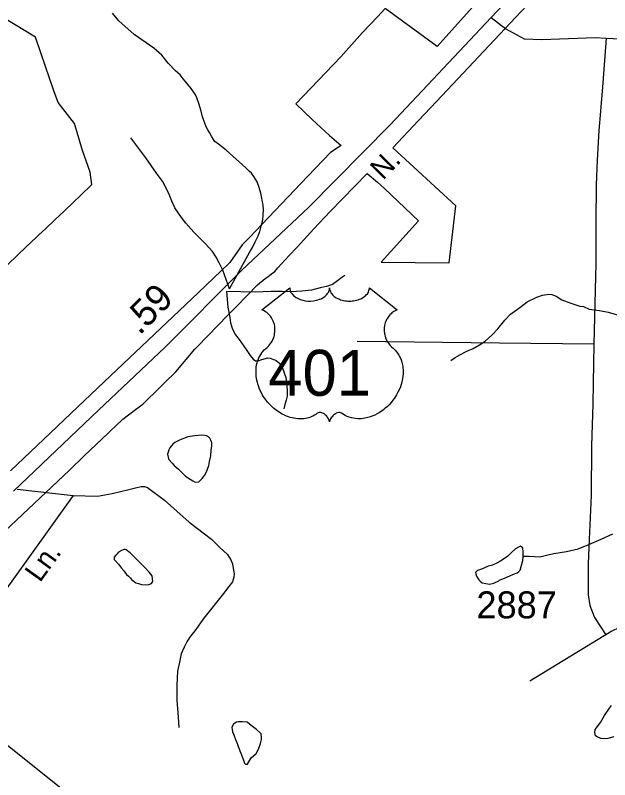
# Model space of a CAD drawing. Extents: x 2001466 to 2224147, y 644118 to 847247.
# Drawn here: x 2073326 to 2076073, y 672416 to 675951 of the extents above; entities that cross this region are included whole.
import ezdxf

# ---------------------------------------------------------------- set-up
doc = ezdxf.new("R2010")
doc.units = 0
for name, color, linetype in [('Exist Boundary Political City Limit New', 7, 'Continuous'), ('Exist Hydrographic Misc Water Feature', 7, 'Continuous'), ('Exist Road Non-System Type 51', 7, 'Continuous'), ('Exist Road Non-System Type 51 Label', 7, 'Continuous'), ('Exist Road Primary US Label', 7, 'Continuous'), ('Exist Road Primary US Mileage Hundredths English Label', 7, 'Continuous'), ('Exist Road Primary US Shield CELL', 7, 'Continuous'), ('Exist Road Primary US Shield Number Label', 7, 'Continuous'), ('Exist Road Primary US UnDivided 4 Lane Attributed', 7, 'Continuous'), ('Exist Road Secondary Type 51 Attributed', 7, 'Continuous'), ('Exist Road Secondary Type 51 Number Label', 7, 'Continuous'), ('Map Preparation Boundary City Limit Buffer Line', 7, 'Continuous')]:
    doc.layers.add(name, color=color, linetype=linetype)

msp = doc.modelspace()

# ---------------------------------------------------------------- linework, layer by layer
at = {"layer": 'Exist Boundary Political City Limit New'}
for points in [[(2076834.5, 677545.9), (2075275.9, 675807.4), (2075036.2, 675982.2), (2075000, 675943.8), (2074930.2, 675872.1), (2074830, 675758.7), (2074623, 675542.1), (2074698.1, 675469.7), (2074778.1, 675395.3), (2074832.1, 675348.5), (2074783.6, 675317.2), (2074677.9, 675207.8)], [(2073277.5, 673565.8), (2073576.6, 673847.8), (2073645, 673914.4), (2073754.9, 674019.2), (2073765, 674028.9), (2073819.4, 674080.7), (2073823.2, 674083.7), (2073882.1, 674127.9), (2073915.9, 674153.3), (2073997.1, 674232.4), (2074016.2, 674251), (2074068.2, 674301.8), (2074155.8, 674407.6), (2074166.4, 674418.6), (2074215.4, 674469), (2074308, 674564.2), (2074344.9, 674602.1), (2074445.1, 674705.2), (2074481.6, 674733.4), (2074492.9, 674742.1), (2074510.6, 674755.6), (2074525.4, 674767), (2074540.1, 674783), (2074591, 674838.1), (2074628.9, 674879.2), (2074706.1, 674963.1), (2074780.8, 675044.1), (2074952.6, 675219.4), (2075000, 675179.9), (2075032, 675149.7), (2075189.1, 675000.7), (2075016.9, 674809.1), (2075331.9, 674807.1), (2075362.1, 675069.9), (2075070.6, 675338.9), (2075190, 675464.6), (2075273, 675551.9), (2075420.8, 675709.8), (2075491.2, 675785.2), (2075638.9, 675943), (2075793.5, 676107.4)], [(2073291.4, 674799.2), (2073334.9, 674840.6), (2073378.4, 674881.9), (2073421.9, 674923.1), (2073434.6, 674935.4), (2073465, 674964.2), (2073508.6, 675005.5), (2073551.4, 675046.1), (2073594.9, 675087.4), (2073627.5, 675118.3), (2073680.2, 675168.3), (2073671.9, 675225.2), (2073636.1, 675326.2), (2073599.2, 675450.9), (2073523.8, 675547.5), (2073504.6, 675601.9), (2073444.8, 675777.1), (2073419.4, 675849.8), (2073274.6, 675937.8)], [(2074677.9, 675207.8), (2074465.5, 674984.5), (2074409.6, 674925.8), (2074399.2, 674914.9), (2074375.1, 674889.6), (2074317.5, 674807.6), (2074308.6, 674799.2), (2074279.5, 674771.5), (2074170.6, 674668.1), (2073737, 674256.3), (2073303.4, 673844.5)]]:
    msp.add_lwpolyline(points, dxfattribs=at)
at = {"layer": 'Exist Hydrographic Misc Water Feature'}
for points in [[(2075339.1, 674354.5), (2075359.2, 674368.5), (2075380.7, 674380.7), (2075413.1, 674398.5), (2075442.7, 674410.6), (2075471, 674426.7), (2075497, 674445), (2075530.4, 674473.2), (2075556.5, 674501.3), (2075588.7, 674541), (2075614.1, 674569.2), (2075658.2, 674599.4), (2075692.4, 674625.5), (2075736.1, 674647.7), (2075761.9, 674657.5), (2075791.9, 674661.9), (2075806, 674659.8), (2075825.9, 674651.9), (2075851.7, 674635.8), (2075894.2, 674620.1), (2075934.4, 674606.2), (2075952.4, 674604.3), (2075978, 674592.3), (2076025.8, 674586.7), (2076066.2, 674578.5), (2076114, 674564.8)], [(2074123.8, 674001.7), (2074095.7, 673991.8), (2074081.9, 673985.7), (2074063.7, 673975.5), (2074053.8, 673967.7), (2074040.1, 673951.5), (2074035.8, 673941.6), (2074032.1, 673931.7), (2074030.1, 673921.8), (2074031.9, 673907.7), (2074035.8, 673897.8), (2074051.8, 673879.6), (2074060, 673869.8), (2074079.9, 673851.8), (2074095.9, 673837.6), (2074103.9, 673829.9), (2074111.9, 673821.8), (2074122.1, 673813.8), (2074146.3, 673797.9), (2074158, 673792.1), (2074174, 673794.1), (2074190, 673810), (2074199.8, 673823.9), (2074209.7, 673839.8), (2074219.9, 673869.9), (2074223.8, 673888), (2074229.8, 673913.9), (2074232, 673939.9), (2074233.7, 673959.9), (2074233.9, 673974.1), (2074229.8, 673986.1), (2074225.7, 673996), (2074219.3, 674001.8), (2074209.9, 674006.1), (2074201.7, 674007.7), (2074187.5, 674009.9), (2074171.5, 674007.9), (2074155.8, 674005.8), (2074123.8, 674001.7)], [(2075673.8, 673447.6), (2075677.4, 673449.9), (2075701.6, 673449.9), (2075725.6, 673447.9), (2075749.8, 673447.8), (2075781.4, 673454), (2075815.4, 673462.2), (2075873.7, 673472.4), (2075927.6, 673484.6), (2075977.2, 673504.6), (2076033.6, 673528.9), (2076087.3, 673552.9)], [(2075673.8, 673447.6), (2075674, 673451.6), (2075674, 673469.5), (2075671.5, 673487.7), (2075669.4, 673491.7), (2075665.6, 673493.5), (2075661.7, 673495.7), (2075657.3, 673495.5), (2075637.7, 673483.5), (2075617.6, 673465.5), (2075601.8, 673449.6), (2075577.8, 673433.3), (2075557.9, 673421.3), (2075531.7, 673409.1), (2075512, 673403.2), (2075487.8, 673393), (2075476.1, 673389.1), (2075461.9, 673383.2), (2075458.2, 673378.9), (2075453.7, 673375.1), (2075453.9, 673368.9), (2075458, 673357), (2075468.1, 673341.3), (2075473.8, 673335.1), (2075484.5, 673327.1), (2075500.3, 673323), (2075518.3, 673321.1), (2075538.2, 673325.4), (2075560.2, 673335.4), (2075564.3, 673339.3), (2075590.1, 673349.6), (2075596, 673353.6), (2075608.1, 673357.4), (2075628, 673367.4), (2075646.1, 673373.5), (2075653.9, 673379.7), (2075660, 673385.6), (2075663.9, 673401.7), (2075671.9, 673429.6), (2075673.8, 673447.6)], [(2073832.6, 673375.4), (2073840.8, 673365.2), (2073848.8, 673357.5), (2073856.8, 673349.4), (2073864.8, 673341.3), (2073875, 673333.7), (2073883, 673327.6), (2073894.9, 673323.3), (2073908.9, 673319.6), (2073929, 673317.8), (2073942.9, 673319.7), (2073955, 673323.6), (2073961, 673333.6), (2073960.7, 673345.8), (2073958.9, 673359.5), (2073945, 673375.4), (2073924.9, 673397.5), (2073910.9, 673411.4), (2073898.4, 673423.4), (2073886.9, 673435.7), (2073876.7, 673445.4), (2073862.7, 673459.2), (2073856.6, 673465.4), (2073852.7, 673469.3), (2073844.7, 673475.4), (2073838.5, 673479.5), (2073834.6, 673481.4), (2073828.7, 673481.4), (2073817, 673477.1), (2073802.9, 673469.1), (2073794.9, 673459.4), (2073788.7, 673453.4), (2073782.8, 673445.4), (2073782.8, 673435.3), (2073786.9, 673431.4), (2073802.9, 673413.1), (2073816.8, 673395.2), (2073828.9, 673381.2), (2073832.6, 673375.4)], [(2076092.3, 672615.2), (2076064.2, 672607.3), (2076048, 672604.9), (2076032.2, 672606.9), (2076016, 672615), (2076008.2, 672619), (2076004.1, 672635), (2076005.9, 672649), (2076029.9, 672681), (2076049.8, 672712.9), (2076071.8, 672747.3), (2076081.8, 672759.1)], [(2074398.1, 672682.5), (2074376, 672684.6), (2074367.8, 672684.6), (2074355.9, 672684.4), (2074347.9, 672682.4), (2074340.1, 672678.7), (2074334.4, 672674.3), (2074326.1, 672658.5), (2074327.8, 672648.5), (2074330, 672638.5), (2074336.2, 672624.6), (2074344.4, 672602.6), (2074350.1, 672588.4), (2074356.1, 672570.4), (2074360, 672558.5), (2074364.3, 672550.5), (2074368.6, 672538.5), (2074376.4, 672518.7), (2074380.3, 672506.8), (2074386, 672492.5), (2074390.5, 672488.6), (2074398.5, 672488.6)], [(2074398.5, 672488.6), (2074416.6, 672517.5), (2074438.7, 672538.1), (2074449, 672553.9), (2074454.5, 672570.1), (2074458.6, 672584.1), (2074460.5, 672590.3), (2074464.6, 672602.3), (2074464.6, 672612), (2074462.5, 672628.1), (2074458.4, 672634), (2074440.4, 672648.1), (2074416, 672667.2), (2074398.1, 672682.5)]]:
    msp.add_lwpolyline(points, dxfattribs=at)
at = {"layer": 'Exist Road Non-System Type 51'}
msp.add_line((2073334.8, 673759.6), (2073594.3, 673730.3), dxfattribs=at)
for points in [[(2074315.7, 674685.7), (2074410.3, 674857.2), (2074422.3, 674877.4), (2074434, 674903.4), (2074448, 674931.5), (2074456, 674951.3), (2074461.9, 674975.4), (2074469.7, 675005.4), (2074471.8, 675027.4), (2074473.7, 675053.3), (2074471.7, 675073.4), (2074461.4, 675129.4), (2074453.4, 675155.3), (2074443.3, 675181.4), (2074429.2, 675205.2), (2074417.1, 675221.3), (2074409.1, 675229.2), (2074391.4, 675245.2), (2074300.8, 675328), (2074265.3, 675354.7), (2074247.6, 675367), (2074241.8, 675377.2), (2074234, 675389.3), (2074224.4, 675409.5), (2074216.7, 675421.7), (2074209, 675435.8), (2074191.9, 675482.2), (2074184.4, 675508.3), (2074175.1, 675542.5), (2074165.7, 675568.7), (2074158, 675586.9), (2074138.6, 675613.3), (2074119.1, 675637.7), (2074101.5, 675658), (2074087.9, 675676.3), (2074066.2, 675694.7), (2074032.9, 675729.4), (2074003.7, 675766), (2073966.4, 675798.8), (2073875.7, 675862.6), (2073805, 675926), (2073775.7, 675960.6)], [(2076056.4, 675846.1), (2076041.3, 675638.5), (2076030.4, 675507.7), (2076023.6, 675417.7), (2076015.5, 675281.4), (2076011.4, 675166.8), (2076008.6, 674996.4), (2076008.6, 674805.6), (2076000.5, 674430.1)], [(2074315.7, 674685.7), (2074285.5, 674772.3), (2074268.2, 674806.6), (2074254.8, 674832.2), (2074237.2, 674859.3), (2074205.9, 674893.9), (2074178.5, 674920.4), (2074151.1, 674949), (2074113.9, 674989.8), (2074094.4, 675016.2), (2074063.3, 675060.8), (2074050, 675091.1), (2074038.5, 675119.3), (2074021.3, 675155.6), (2074005.8, 675184), (2073978.6, 675220.5), (2073930, 675291.5), (2073859.9, 675384.9)], [(2074848.5, 674748.7), (2074834.5, 674738.6), (2074814.5, 674722.6), (2074792.6, 674706.5), (2074764.6, 674696.4), (2074734.7, 674690.3), (2074694.7, 674680.3), (2074650.8, 674676.2), (2074600.7, 674672), (2074560.7, 674673.8), (2074508.7, 674673.7), (2074434.9, 674671.4), (2074301.5, 674673.9)], [(2074301.5, 674673.9), (2074308, 674601.8), (2074317, 674553.6), (2074320.5, 674529.6), (2074329.9, 674499.4), (2074343.4, 674473.1), (2074361, 674452.7), (2074393.7, 674405.4), (2074411.7, 674377.4), (2074425.8, 674361.6), (2074435.8, 674353.6), (2074447.8, 674353.5), (2074465.7, 674359.5), (2074493.7, 674367.8), (2074503.7, 674365.8), (2074519.8, 674359.8), (2074529.9, 674355.8), (2074541.9, 674345.8), (2074553.8, 674334), (2074561.9, 674316), (2074564, 674312), (2074570, 674294), (2074576, 674275.9), (2074580, 674254), (2074582.2, 674216), (2074582.3, 674190), (2074578.3, 674172.1), (2074572.3, 674152), (2074566.5, 674131.9)], [(2076000.5, 674430.1), (2075564.5, 674435.6), (2074906, 674442.4)], [(2076000.5, 674430.1), (2075996.7, 674250.2), (2075995.3, 674154.8), (2075988.5, 673960.6), (2075987.1, 673730.2), (2075977.6, 673527.1), (2075973.5, 673414.8), (2075973.5, 673271.6), (2075981.7, 673222.6), (2076003.5, 673166.7), (2076054.9, 673085.8)], [(2073594.3, 673730.3), (2073706.2, 673728), (2073774.5, 673740.6), (2073850.8, 673759.1), (2073881, 673766.5), (2073907.1, 673772), (2073923.1, 673771.6), (2073937, 673767.3), (2074015.8, 673709.7), (2074129.7, 673607.4), (2074232.2, 673529.4), (2074271.4, 673490.6), (2074306.7, 673457.8), (2074322.2, 673433.5), (2074329.8, 673415.4), (2074335.2, 673385.3), (2074336.9, 673369.2), (2074336.6, 673353.2), (2074330.1, 673331.4), (2074313.7, 673309.7), (2074289, 673278.2), (2074196.7, 673164.1), (2074155.5, 673104.9), (2074130.9, 673073.4), (2074118.5, 673053.7), (2074106, 673029.9), (2074093.3, 672998.2), (2074084.6, 672960.3), (2074075.7, 672918.5), (2074072.4, 672852.6), (2074073, 672784.6), (2074079.4, 672706.4), (2074082.4, 672658.4)], [(2073594.3, 673730.3), (2073001.5, 672906.3), (2072993.2, 672892.5), (2072982.8, 672874.7), (2072980.7, 672866.8), (2072980.6, 672862.8), (2072980.5, 672860.8), (2072980.4, 672854.8), (2072982.2, 672842.7), (2072985.9, 672828.7), (2072991.7, 672818.5), (2073011.3, 672800.1), (2073032.9, 672781.7), (2073538.7, 672377.4)]]:
    msp.add_lwpolyline(points, dxfattribs=at)
at = {"layer": 'Exist Road Primary US Shield CELL'}
msp.add_lwpolyline([(2074594.6, 674691), (2074594.9, 674685.6), (2074596.2, 674679.3), (2074597.2, 674676.1), (2074600.1, 674669.8), (2074605, 674662.5), (2074611.8, 674655.2), (2074619.5, 674648.9), (2074624.6, 674645.6), (2074633.4, 674640.9), (2074643.4, 674636.7), (2074654.4, 674633.5), (2074665.8, 674631.2), (2074678.1, 674629.9), (2074690.4, 674629.6), (2074703.6, 674630.6), (2074718.2, 674633.4), (2074724.9, 674635.2), (2074732.4, 674637.8), (2074739.4, 674640.7), (2074747.1, 674644.8), (2074753.2, 674648.7), (2074758.1, 674652.2), (2074764.9, 674658.7), (2074770.3, 674665.5), (2074772.6, 674669.3), (2074774.6, 674672.9), (2074777.3, 674680.7), (2074778, 674684.1), (2074778.6, 674691.2), (2074779, 674685.3), (2074779.6, 674681.5), (2074780.6, 674677.9), (2074782.1, 674674), (2074784.9, 674668.5), (2074787.9, 674664), (2074793.7, 674657.2), (2074797.2, 674653.9), (2074800.5, 674651.2), (2074809.2, 674645.2), (2074819.4, 674640), (2074824.4, 674637.8), (2074829.6, 674636), (2074836.1, 674634), (2074842.9, 674632.4), (2074849.6, 674631.3), (2074856.4, 674630.3), (2074863.4, 674629.8), (2074869.1, 674629.6), (2074876.1, 674629.7), (2074882.6, 674630.1), (2074889.2, 674630.9), (2074896.5, 674632.1), (2074902.3, 674633.4), (2074910, 674635.4), (2074917, 674637.9), (2074923.2, 674640.6), (2074931.2, 674644.8), (2074937.6, 674648.8), (2074942.3, 674652.6), (2074947.9, 674657.8), (2074953.3, 674663.9), (2074956.4, 674668.4), (2074958.6, 674673), (2074960.6, 674677.9), (2074961.9, 674683.1), (2074962.5, 674687.5), (2074962.6, 674691.4), (2075091.2, 674588.9), (2075088.2, 674587.8), (2075081.2, 674584.3), (2075075.6, 674581.1), (2075066.8, 674574.8), (2075063, 674571.4), (2075059.2, 674567.9), (2075055.7, 674564.1), (2075052.6, 674560.5), (2075048.9, 674555.3), (2075045.6, 674550.2), (2075042.3, 674544.5), (2075039.9, 674539.5), (2075036, 674529.2), (2075034.1, 674522.6), (2075032.8, 674517.1), (2075031.3, 674505.6), (2075031, 674500.2), (2075031, 674494.8), (2075031.3, 674489.1), (2075031.8, 674483.6), (2075032.8, 674477.9), (2075033.7, 674472.9), (2075035.3, 674466.7), (2075037.6, 674459.6), (2075040.4, 674452.7), (2075046.3, 674441.5), (2075053.8, 674430.1), (2075059.2, 674423.7), (2075064.5, 674418.2), (2075072.5, 674411.6), (2075076.7, 674407.8), (2075081.7, 674402.8), (2075089.7, 674393.5), (2075093, 674389.1), (2075096.3, 674384.1), (2075099.3, 674379), (2075102.4, 674373.6), (2075104.8, 674368.8), (2075109.3, 674357.8), (2075112.6, 674347), (2075114.1, 674341.4), (2075116.5, 674328.8), (2075117.5, 674322.6), (2075118.4, 674310.3), (2075118.5, 674295.4), (2075117.3, 674281.2), (2075114.7, 674264.7), (2075112.5, 674254.9), (2075109.1, 674243.4), (2075105.8, 674233.4), (2075099.9, 674218.8), (2075094.7, 674208.1), (2075088, 674195.7), (2075083.4, 674188.2), (2075078, 674180.1), (2075071.2, 674170.8), (2075063.3, 674160.9), (2075053.8, 674150.5), (2075046.1, 674142.9), (2075036.1, 674133.9), (2075030, 674128.9), (2075021.4, 674122.3), (2075009.5, 674114.4), (2074997.8, 674107.7), (2074987.9, 674102.6), (2074979.1, 674098.8), (2074967.7, 674094.5), (2074948.7, 674089.2), (2074941.8, 674087.8), (2074933.6, 674086.6), (2074925.9, 674085.8), (2074918.5, 674085.3), (2074908.5, 674085.3), (2074898.5, 674086.1), (2074889.1, 674087.5), (2074879.3, 674089.5), (2074869, 674092.6), (2074859.7, 674096.2), (2074850.3, 674100.8), (2074834.4, 674110.9), (2074829.8, 674113.3), (2074827.2, 674114), (2074821.1, 674114.3), (2074815.3, 674113.1), (2074809.4, 674110.7), (2074805.8, 674108.8), (2074801.1, 674105.7), (2074797.4, 674102.8), (2074793, 674098.6), (2074790, 674095.1), (2074787.7, 674092.4), (2074783.2, 674085.3), (2074781.6, 674082), (2074779.9, 674077.7), (2074778.4, 674071.3), (2074776.4, 674079.3), (2074774.1, 674084.7), (2074771.3, 674089.2), (2074768.5, 674093.2), (2074764, 674098.4), (2074760, 674102.3), (2074755.1, 674106.2), (2074749.9, 674109.4), (2074745.8, 674111.5), (2074742, 674112.9), (2074737.4, 674114.1), (2074733.6, 674114.4), (2074730.5, 674114.3), (2074726.2, 674113.3), (2074720.4, 674109.1), (2074714.9, 674105.3), (2074708.9, 674101.6), (2074701.7, 674097.8), (2074696.5, 674095.4), (2074690.3, 674092.9), (2074683, 674090.5), (2074675.1, 674088.5), (2074666.9, 674086.9), (2074659.8, 674085.7), (2074652.1, 674085), (2074645.2, 674084.8), (2074638, 674084.9), (2074631.2, 674085.4), (2074623.4, 674086.1), (2074613.7, 674087.5), (2074605.6, 674089.4), (2074597.1, 674091.6), (2074588.4, 674094.4), (2074579.1, 674098), (2074567.4, 674103), (2074559.2, 674107.2), (2074546.4, 674114.6), (2074531.4, 674125), (2074520, 674134.2), (2074511.7, 674141.7), (2074499.5, 674154.2), (2074492.3, 674162.3), (2074481, 674176.9), (2074473.8, 674187.5), (2074469.1, 674195.2), (2074462.3, 674207.7), (2074458.5, 674215.5), (2074453.7, 674226.9), (2074449.8, 674237.3), (2074446.7, 674247.2), (2074444.9, 674253.5), (2074442.5, 674264.5), (2074441, 674272.3), (2074439.6, 674283.1), (2074438.8, 674294.4), (2074438.6, 674304.8), (2074438.9, 674313.5), (2074439.9, 674323.6), (2074441.6, 674334.3), (2074443.7, 674343.5), (2074445.5, 674350.1), (2074448.3, 674358.1), (2074451.9, 674367), (2074456.1, 674375.5), (2074460.2, 674382.6), (2074465.3, 674390.2), (2074470.3, 674396.7), (2074476.8, 674403.8), (2074483.7, 674410.3), (2074489.9, 674415.4), (2074497.4, 674422.7), (2074501.3, 674427.1), (2074505.9, 674433.3), (2074509.7, 674439), (2074512.6, 674444.1), (2074516.5, 674451.6), (2074518.9, 674457.2), (2074521.8, 674465.9), (2074523.3, 674472), (2074524.8, 674479.8), (2074525.8, 674487.2), (2074526.2, 674496.4), (2074526, 674504), (2074525, 674512.8), (2074523.3, 674521.4), (2074521.3, 674528.8), (2074518.1, 674537.3), (2074515.2, 674543.5), (2074510.3, 674552), (2074504.8, 674559.8), (2074499.1, 674566.2), (2074493.4, 674571.9), (2074488, 674576.1), (2074482.8, 674579.9), (2074476.2, 674583.8), (2074469.9, 674586.9), (2074466, 674588.5)], close=True, dxfattribs=at)
at = {"layer": 'Exist Road Primary US UnDivided 4 Lane Attributed'}
for points in [[(2075525.8, 675941.5), (2075825.5, 676259.9), (2076085.6, 676536.3), (2076625.6, 677089.2), (2077014.2, 677504.6)], [(2073317.4, 673750.9), (2073711.4, 674125.8), (2074019, 674416.9), (2074372.7, 674772.9), (2074681.4, 675061.9), (2075058.1, 675445.2), (2075525.8, 675941.5)]]:
    msp.add_lwpolyline(points, dxfattribs=at)
at = {"layer": 'Exist Road Secondary Type 51 Attributed'}
for points in [[(2075525.8, 675941.5), (2075593.7, 675888.7), (2075677.4, 675842.7), (2075759, 675838.5), (2076006, 675848.9), (2076056.4, 675846.1)], [(2076056.4, 675846.1), (2076152.5, 675840.6), (2076389, 675828), (2076570, 675819.6), (2076621.3, 675808.1), (2076655.8, 675784), (2076679.9, 675743.2), (2076675.7, 675563.1), (2076673.6, 675277.2), (2076654.8, 674912.7), (2076655.8, 674456.2), (2076652.7, 674155.6), (2076650.6, 673585.9), (2076648.5, 673309.5)], [(2076648.5, 673309.5), (2076558.5, 673314.7), (2076472.7, 673298), (2076341.9, 673226.7), (2076083.4, 673103.2), (2075704.6, 672871.7)]]:
    msp.add_lwpolyline(points, dxfattribs=at)
at = {"layer": 'Map Preparation Boundary City Limit Buffer Line'}
for points in [[(2076834.5, 677545.9), (2075275.9, 675807.4), (2075036.2, 675982.2), (2075000, 675943.8), (2074930.2, 675872.1), (2074830, 675758.7), (2074623, 675542.1), (2074698.1, 675469.7), (2074778.1, 675395.3), (2074832.1, 675348.5), (2074783.6, 675317.2), (2074677.9, 675207.8)], [(2073277.5, 673565.8), (2073576.6, 673847.8), (2073645, 673914.4), (2073754.9, 674019.2), (2073765, 674028.9), (2073819.4, 674080.7), (2073823.2, 674083.7), (2073882.1, 674127.9), (2073915.9, 674153.3), (2073997.1, 674232.4), (2074016.2, 674251), (2074068.2, 674301.8), (2074155.8, 674407.6), (2074166.4, 674418.6), (2074215.4, 674469), (2074308, 674564.2), (2074344.9, 674602.1), (2074445.1, 674705.2), (2074481.6, 674733.4), (2074492.9, 674742.1), (2074510.6, 674755.6), (2074525.4, 674767), (2074540.1, 674783), (2074591, 674838.1), (2074628.9, 674879.2), (2074706.1, 674963.1), (2074780.8, 675044.1), (2074952.6, 675219.4), (2075000, 675179.9), (2075032, 675149.7), (2075189.1, 675000.7), (2075016.9, 674809.1), (2075331.9, 674807.1), (2075362.1, 675069.9), (2075070.6, 675338.9), (2075190, 675464.6), (2075273, 675551.9), (2075420.8, 675709.8), (2075491.2, 675785.2), (2075638.9, 675943), (2075793.5, 676107.4)], [(2073291.4, 674799.2), (2073334.9, 674840.6), (2073378.4, 674881.9), (2073421.9, 674923.1), (2073434.6, 674935.4), (2073465, 674964.2), (2073508.6, 675005.5), (2073551.4, 675046.1), (2073594.9, 675087.4), (2073627.5, 675118.3), (2073680.2, 675168.3), (2073671.9, 675225.2), (2073636.1, 675326.2), (2073599.2, 675450.9), (2073523.8, 675547.5), (2073504.6, 675601.9), (2073444.8, 675777.1), (2073419.4, 675849.8), (2073274.6, 675937.8)], [(2074677.9, 675207.8), (2074465.5, 674984.5), (2074409.6, 674925.8), (2074399.2, 674914.9), (2074375.1, 674889.6), (2074317.5, 674807.6), (2074308.6, 674799.2), (2074279.5, 674771.5), (2074170.6, 674668.1), (2073737, 674256.3), (2073303.4, 673844.5)]]:
    msp.add_lwpolyline(points, dxfattribs=at)

# ---------------------------------------------------------------- texts
at = {"layer": 'Exist Road Non-System Type 51 Label'}
msp.add_text('Ln.', height=95, rotation=54.2682, dxfattribs=at).set_placement((2073440.1, 673324.8))
at = {"layer": 'Exist Road Primary US Label'}
msp.add_text('N. ', height=95, rotation=45.7748, dxfattribs=at).set_placement((2075025.4, 675185.8))
at = {"layer": 'Exist Road Primary US Mileage Hundredths English Label'}
msp.add_text('.59', height=125, rotation=45.1893, dxfattribs=at).set_placement((2073900.3, 674468.8))
at = {"layer": 'Exist Road Primary US Shield Number Label'}
msp.add_text('401', height=212.5, dxfattribs=at).set_placement((2074495.7, 674191.7))
at = {"layer": 'Exist Road Secondary Type 51 Number Label'}
msp.add_text('2887', height=125, dxfattribs=at).set_placement((2075457.2, 673162.4))

doc.saveas('drawing.dxf')
